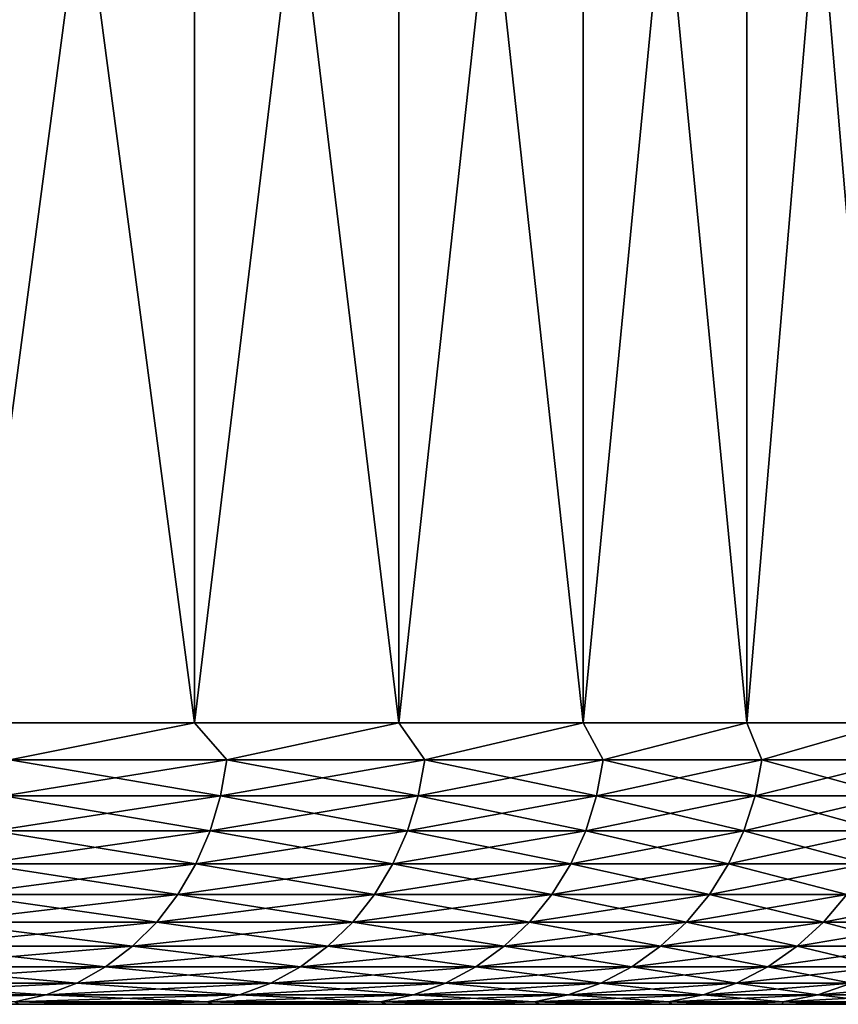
# Model space of a CAD drawing. Header units: metres. Extents: x -30 to 30, y -76 to 64.
# Tile 539 of 541: x 25.49 to 28.4, y 57.5 to 61. Entities that reach past the tile are written whole.
import ezdxf

# ---------------------------------------------------------------- set-up
doc = ezdxf.new("R2010")
doc.units = ezdxf.units.M
doc.layers.add('solid_508511', color=7, linetype='CONTINUOUS')

msp = doc.modelspace()

# ---------------------------------------------------------------- linework, layer by layer
at = {"layer": 'solid_508511'}
for points in [[(25.313259, 58.5, -16.100899), (25.313326, 64.5, -16.10079), (26.108509, 64.5, -14.776525)], [(26.108551, 58.5, -14.776453), (25.313259, 58.5, -16.100899), (26.108509, 64.5, -14.776525)], [(25.313259, 58.5, 16.100899), (26.108551, 58.5, 14.776453), (25.313326, 64.5, 16.10079)], [(26.108551, 58.5, 14.776453), (26.108509, 64.5, 14.776525), (25.313326, 64.5, 16.10079)], [(26.108551, 58.5, -14.776453), (26.108509, 64.5, -14.776525), (26.834621, 64.5, -13.412795)], [(26.834608, 58.5, 13.412824), (26.834621, 64.5, 13.412795), (26.108509, 64.5, 14.776525)], [(26.108551, 58.5, 14.776453), (26.834608, 58.5, 13.412824), (26.108509, 64.5, 14.776525)], [(26.834608, 58.5, -13.412824), (26.108551, 58.5, -14.776453), (26.834621, 64.5, -13.412795)], [(26.834608, 58.5, -13.412824), (26.834621, 64.5, -13.412795), (27.489487, 64.5, -12.013652)], [(27.489504, 58.5, -12.013625), (26.834608, 58.5, -13.412824), (27.489487, 64.5, -12.013652)], [(26.834608, 58.5, 13.412824), (27.489504, 58.5, 12.013625), (26.834621, 64.5, 13.412795)], [(27.489504, 58.5, 12.013625), (27.489487, 64.5, 12.013652), (26.834621, 64.5, 13.412795)], [(27.489504, 58.5, -12.013625), (27.489487, 64.5, -12.013652), (28.071501, 64.5, -10.582572)], [(28.071503, 58.5, 10.582569), (28.071501, 64.5, 10.582572), (27.489487, 64.5, 12.013652)], [(27.489504, 58.5, 12.013625), (28.071503, 58.5, 10.582569), (27.489487, 64.5, 12.013652)], [(28.071503, 58.5, -10.582569), (27.489504, 58.5, -12.013625), (28.071501, 64.5, -10.582572)], [(28.071503, 58.5, -10.582569), (28.071501, 64.5, -10.582572), (28.579084, 64.5, -9.123364)], [(28.57906, 58.5, 9.12345), (28.579084, 64.5, 9.123364), (28.071501, 64.5, 10.582572)], [(28.071503, 58.5, 10.582569), (28.57906, 58.5, 9.12345), (28.071501, 64.5, 10.582572)], [(28.57906, 58.5, -9.12345), (28.071503, 58.5, -10.582569), (28.579084, 64.5, -9.123364)], [(25.452068, 58.369473, -15.864395), (25.313259, 58.5, -16.100899), (26.108551, 58.5, -14.776453)], [(25.452068, 58.369473, 15.864395), (26.108551, 58.5, 14.776453), (25.313259, 58.5, 16.100899)], [(26.222918, 58.369473, -14.554907), (25.452068, 58.369473, -15.864395), (26.108551, 58.5, -14.776453)], [(25.452068, 58.369473, 15.864395), (26.222918, 58.369473, 14.554907), (26.108551, 58.5, 14.776453)], [(26.222918, 58.369473, -14.554907), (26.108551, 58.5, -14.776453), (26.834608, 58.5, -13.412824)], [(26.222918, 58.369473, 14.554907), (26.834608, 58.5, 13.412824), (26.108551, 58.5, 14.776453)], [(26.926455, 58.369473, -13.208056), (26.222918, 58.369473, -14.554907), (26.834608, 58.5, -13.412824)], [(26.222918, 58.369473, 14.554907), (26.926455, 58.369473, 13.208056), (26.834608, 58.5, 13.412824)], [(26.926455, 58.369473, -13.208056), (26.834608, 58.5, -13.412824), (27.489504, 58.5, -12.013625)], [(26.926455, 58.369473, 13.208056), (27.489504, 58.5, 12.013625), (26.834608, 58.5, 13.412824)], [(27.560873, 58.369473, -11.827302), (26.926455, 58.369473, -13.208056), (27.489504, 58.5, -12.013625)], [(26.926455, 58.369473, 13.208056), (27.560873, 58.369473, 11.827302), (27.489504, 58.5, 12.013625)], [(27.560873, 58.369473, -11.827302), (27.489504, 58.5, -12.013625), (28.071503, 58.5, -10.582569)], [(27.560873, 58.369473, 11.827302), (28.071503, 58.5, 10.582569), (27.489504, 58.5, 12.013625)], [(28.124542, 58.369473, -10.416186), (27.560873, 58.369473, -11.827302), (28.071503, 58.5, -10.582569)], [(27.560873, 58.369473, 11.827302), (28.124542, 58.369473, 10.416186), (28.071503, 58.5, 10.582569)], [(28.124542, 58.369473, -10.416186), (28.071503, 58.5, -10.582569), (28.57906, 58.5, -9.12345)], [(28.124542, 58.369473, 10.416186), (28.57906, 58.5, 9.12345), (28.071503, 58.5, 10.582569)], [(28.616014, 58.369473, -8.978333), (28.124542, 58.369473, -10.416186), (28.57906, 58.5, -9.12345)], [(28.124542, 58.369473, 10.416186), (28.616014, 58.369473, 8.978333), (28.57906, 58.5, 9.12345)], [(25.430382, 58.241055, -15.850879), (25.452068, 58.369473, -15.864395), (26.222918, 58.369473, -14.554907)], [(26.200577, 58.241055, -14.542506), (25.430382, 58.241055, -15.850879), (26.222918, 58.369473, -14.554907)], [(25.430382, 58.241055, 15.850879), (26.200577, 58.241055, 14.542506), (25.452068, 58.369473, 15.864395)], [(26.200577, 58.241055, 14.542506), (26.222918, 58.369473, 14.554907), (25.452068, 58.369473, 15.864395)], [(26.200577, 58.241055, -14.542506), (26.222918, 58.369473, -14.554907), (26.926455, 58.369473, -13.208056)], [(26.903513, 58.241055, -13.196803), (26.200577, 58.241055, -14.542506), (26.926455, 58.369473, -13.208056)], [(26.200577, 58.241055, 14.542506), (26.903513, 58.241055, 13.196803), (26.222918, 58.369473, 14.554907)], [(26.903513, 58.241055, 13.196803), (26.926455, 58.369473, 13.208056), (26.222918, 58.369473, 14.554907)], [(26.903513, 58.241055, -13.196803), (26.926455, 58.369473, -13.208056), (27.560873, 58.369473, -11.827302)], [(27.53739, 58.241055, -11.817225), (26.903513, 58.241055, -13.196803), (27.560873, 58.369473, -11.827302)], [(26.903513, 58.241055, 13.196803), (27.53739, 58.241055, 11.817225), (26.926455, 58.369473, 13.208056)], [(27.53739, 58.241055, 11.817225), (27.560873, 58.369473, 11.827302), (26.926455, 58.369473, 13.208056)], [(27.53739, 58.241055, -11.817225), (27.560873, 58.369473, -11.827302), (28.124542, 58.369473, -10.416186)], [(28.100578, 58.241055, -10.407311), (27.53739, 58.241055, -11.817225), (28.124542, 58.369473, -10.416186)], [(27.53739, 58.241055, 11.817225), (28.100578, 58.241055, 10.407311), (27.560873, 58.369473, 11.827302)], [(28.100578, 58.241055, 10.407311), (28.124542, 58.369473, 10.416186), (27.560873, 58.369473, 11.827302)], [(28.100578, 58.241055, -10.407311), (28.124542, 58.369473, -10.416186), (28.616014, 58.369473, -8.978333)], [(28.591635, 58.241055, -8.970683), (28.100578, 58.241055, -10.407311), (28.616014, 58.369473, -8.978333)], [(28.100578, 58.241055, 10.407311), (28.591635, 58.241055, 8.970683), (28.124542, 58.369473, 10.416186)], [(28.591635, 58.241055, 8.970683), (28.616014, 58.369473, 8.978333), (28.124542, 58.369473, 10.416186)], [(25.394644, 58.117073, -15.828602), (25.430382, 58.241055, -15.850879), (26.200577, 58.241055, -14.542506)], [(26.163755, 58.117073, -14.522069), (25.394644, 58.117073, -15.828602), (26.200577, 58.241055, -14.542506)], [(25.394644, 58.117073, 15.828602), (26.163755, 58.117073, 14.522069), (25.430382, 58.241055, 15.850879)], [(26.163755, 58.117073, 14.522069), (26.200577, 58.241055, 14.542506), (25.430382, 58.241055, 15.850879)], [(26.163755, 58.117073, -14.522069), (26.200577, 58.241055, -14.542506), (26.903513, 58.241055, -13.196803)], [(26.865705, 58.117073, -13.178257), (26.163755, 58.117073, -14.522069), (26.903513, 58.241055, -13.196803)], [(26.163755, 58.117073, 14.522069), (26.865705, 58.117073, 13.178257), (26.200577, 58.241055, 14.542506)], [(26.865705, 58.117073, 13.178257), (26.903513, 58.241055, 13.196803), (26.200577, 58.241055, 14.542506)], [(26.865705, 58.117073, -13.178257), (26.903513, 58.241055, -13.196803), (27.53739, 58.241055, -11.817225)], [(27.498692, 58.117073, -11.800617), (26.865705, 58.117073, -13.178257), (27.53739, 58.241055, -11.817225)], [(26.865705, 58.117073, 13.178257), (27.498692, 58.117073, 11.800617), (26.903513, 58.241055, 13.196803)], [(27.498692, 58.117073, 11.800617), (27.53739, 58.241055, 11.817225), (26.903513, 58.241055, 13.196803)], [(27.498692, 58.117073, -11.800617), (27.53739, 58.241055, -11.817225), (28.100578, 58.241055, -10.407311)], [(28.061089, 58.117073, -10.392686), (27.498692, 58.117073, -11.800617), (28.100578, 58.241055, -10.407311)], [(27.498692, 58.117073, 11.800617), (28.061089, 58.117073, 10.392686), (27.53739, 58.241055, 11.817225)], [(28.061089, 58.117073, 10.392686), (28.100578, 58.241055, 10.407311), (27.53739, 58.241055, 11.817225)], [(28.061089, 58.117073, -10.392686), (28.100578, 58.241055, -10.407311), (28.591635, 58.241055, -8.970683)], [(28.551453, 58.117073, -8.958076), (28.061089, 58.117073, -10.392686), (28.591635, 58.241055, -8.970683)], [(28.061089, 58.117073, 10.392686), (28.551453, 58.117073, 8.958076), (28.100578, 58.241055, 10.407311)], [(28.551453, 58.117073, 8.958076), (28.591635, 58.241055, 8.970683), (28.100578, 58.241055, 10.407311)], [(25.345465, 57.99966, -15.797949), (25.394644, 58.117073, -15.828602), (26.163755, 58.117073, -14.522069)], [(26.113087, 57.99966, -14.493945), (25.345465, 57.99966, -15.797949), (26.163755, 58.117073, -14.522069)], [(25.345465, 57.99966, 15.797949), (26.113087, 57.99966, 14.493945), (25.394644, 58.117073, 15.828602)], [(26.113087, 57.99966, 14.493945), (26.163755, 58.117073, 14.522069), (25.394644, 58.117073, 15.828602)], [(26.113087, 57.99966, -14.493945), (26.163755, 58.117073, -14.522069), (26.865705, 58.117073, -13.178257)], [(26.813677, 57.99966, -13.152737), (26.113087, 57.99966, -14.493945), (26.865705, 58.117073, -13.178257)], [(26.113087, 57.99966, 14.493945), (26.813677, 57.99966, 13.152737), (26.163755, 58.117073, 14.522069)], [(26.813677, 57.99966, 13.152737), (26.865705, 58.117073, 13.178257), (26.163755, 58.117073, 14.522069)], [(26.813677, 57.99966, -13.152737), (26.865705, 58.117073, -13.178257), (27.498692, 58.117073, -11.800617)], [(27.445436, 57.99966, -11.777764), (26.813677, 57.99966, -13.152737), (27.498692, 58.117073, -11.800617)], [(26.813677, 57.99966, 13.152737), (27.445436, 57.99966, 11.777764), (26.865705, 58.117073, 13.178257)], [(27.445436, 57.99966, 11.777764), (27.498692, 58.117073, 11.800617), (26.865705, 58.117073, 13.178257)], [(27.445436, 57.99966, -11.777764), (27.498692, 58.117073, -11.800617), (28.061089, 58.117073, -10.392686)], [(28.006744, 57.99966, -10.37256), (27.445436, 57.99966, -11.777764), (28.061089, 58.117073, -10.392686)], [(27.445436, 57.99966, 11.777764), (28.006744, 57.99966, 10.37256), (27.498692, 58.117073, 11.800617)], [(28.006744, 57.99966, 10.37256), (28.061089, 58.117073, 10.392686), (27.498692, 58.117073, 11.800617)], [(28.006744, 57.99966, -10.37256), (28.061089, 58.117073, -10.392686), (28.551453, 58.117073, -8.958076)], [(28.496161, 57.99966, -8.940728), (28.006744, 57.99966, -10.37256), (28.551453, 58.117073, -8.958076)], [(28.006744, 57.99966, 10.37256), (28.496161, 57.99966, 8.940728), (28.061089, 58.117073, 10.392686)], [(28.496161, 57.99966, 8.940728), (28.551453, 58.117073, 8.958076), (28.061089, 58.117073, 10.392686)], [(25.283688, 57.890823, -15.759443), (25.345465, 57.99966, -15.797949), (26.113087, 57.99966, -14.493945)], [(26.049438, 57.890823, -14.458618), (25.283688, 57.890823, -15.759443), (26.113087, 57.99966, -14.493945)], [(25.283688, 57.890823, 15.759443), (26.049438, 57.890823, 14.458618), (25.345465, 57.99966, 15.797949)], [(26.049438, 57.890823, 14.458618), (26.113087, 57.99966, 14.493945), (25.345465, 57.99966, 15.797949)], [(26.049438, 57.890823, -14.458618), (26.113087, 57.99966, -14.493945), (26.813677, 57.99966, -13.152737)], [(26.748322, 57.890823, -13.120678), (26.049438, 57.890823, -14.458618), (26.813677, 57.99966, -13.152737)], [(26.049438, 57.890823, 14.458618), (26.748322, 57.890823, 13.120678), (26.113087, 57.99966, 14.493945)], [(26.748322, 57.890823, 13.120678), (26.813677, 57.99966, 13.152737), (26.113087, 57.99966, 14.493945)], [(26.748322, 57.890823, -13.120678), (26.813677, 57.99966, -13.152737), (27.445436, 57.99966, -11.777764)], [(27.378542, 57.890823, -11.749058), (26.748322, 57.890823, -13.120678), (27.445436, 57.99966, -11.777764)], [(26.748322, 57.890823, 13.120678), (27.378542, 57.890823, 11.749058), (26.813677, 57.99966, 13.152737)], [(27.378542, 57.890823, 11.749058), (27.445436, 57.99966, 11.777764), (26.813677, 57.99966, 13.152737)], [(27.378542, 57.890823, -11.749058), (27.445436, 57.99966, -11.777764), (28.006744, 57.99966, -10.37256)], [(27.938482, 57.890823, -10.347278), (27.378542, 57.890823, -11.749058), (28.006744, 57.99966, -10.37256)], [(27.378542, 57.890823, 11.749058), (27.938482, 57.890823, 10.347278), (27.445436, 57.99966, 11.777764)], [(27.938482, 57.890823, 10.347278), (28.006744, 57.99966, 10.37256), (27.445436, 57.99966, 11.777764)], [(27.938482, 57.890823, -10.347278), (28.006744, 57.99966, -10.37256), (28.496161, 57.99966, -8.940728)], [(28.426704, 57.890823, -8.918936), (27.938482, 57.890823, -10.347278), (28.496161, 57.99966, -8.940728)], [(27.938482, 57.890823, 10.347278), (28.426704, 57.890823, 8.918936), (28.006744, 57.99966, 10.37256)], [(28.426704, 57.890823, 8.918936), (28.496161, 57.99966, 8.940728), (28.006744, 57.99966, 10.37256)], [(25.210373, 57.792431, -15.713745), (25.283688, 57.890823, -15.759443), (26.049438, 57.890823, -14.458618)], [(25.973904, 57.792431, -14.416693), (25.210373, 57.792431, -15.713745), (26.049438, 57.890823, -14.458618)], [(25.210373, 57.792431, 15.713745), (25.973904, 57.792431, 14.416693), (25.283688, 57.890823, 15.759443)], [(25.973904, 57.792431, 14.416693), (26.049438, 57.890823, 14.458618), (25.283688, 57.890823, 15.759443)], [(25.973904, 57.792431, -14.416693), (26.049438, 57.890823, -14.458618), (26.748322, 57.890823, -13.120678)], [(26.670759, 57.792431, -13.082632), (25.973904, 57.792431, -14.416693), (26.748322, 57.890823, -13.120678)], [(25.973904, 57.792431, 14.416693), (26.670759, 57.792431, 13.082632), (26.049438, 57.890823, 14.458618)], [(26.670759, 57.792431, 13.082632), (26.748322, 57.890823, 13.120678), (26.049438, 57.890823, 14.458618)], [(26.670759, 57.792431, -13.082632), (26.748322, 57.890823, -13.120678), (27.378542, 57.890823, -11.749058)], [(27.299152, 57.792431, -11.714989), (26.670759, 57.792431, -13.082632), (27.378542, 57.890823, -11.749058)], [(26.670759, 57.792431, 13.082632), (27.299152, 57.792431, 11.714989), (26.748322, 57.890823, 13.120678)], [(27.299152, 57.792431, 11.714989), (27.378542, 57.890823, 11.749058), (26.748322, 57.890823, 13.120678)], [(27.299152, 57.792431, -11.714989), (27.378542, 57.890823, -11.749058), (27.938482, 57.890823, -10.347278)], [(27.857468, 57.792431, -10.317273), (27.299152, 57.792431, -11.714989), (27.938482, 57.890823, -10.347278)], [(27.299152, 57.792431, 11.714989), (27.857468, 57.792431, 10.317273), (27.378542, 57.890823, 11.749058)], [(27.857468, 57.792431, 10.317273), (27.938482, 57.890823, 10.347278), (27.378542, 57.890823, 11.749058)], [(27.857468, 57.792431, -10.317273), (27.938482, 57.890823, -10.347278), (28.426704, 57.890823, -8.918936)], [(28.344275, 57.792431, -8.893074), (27.857468, 57.792431, -10.317273), (28.426704, 57.890823, -8.918936)], [(27.857468, 57.792431, 10.317273), (28.344275, 57.792431, 8.893074), (27.938482, 57.890823, 10.347278)], [(28.344275, 57.792431, 8.893074), (28.426704, 57.890823, 8.918936), (27.938482, 57.890823, 10.347278)], [(28.344275, 57.792431, -8.893074), (28.426704, 57.890823, -8.918936), (28.841955, 57.890823, -7.4677)], [(28.758322, 57.792431, -7.446045), (28.344275, 57.792431, -8.893074), (28.841955, 57.890823, -7.4677)], [(28.344275, 57.792431, 8.893074), (28.758322, 57.792431, 7.446045), (28.426704, 57.890823, 8.918936)], [(25.126776, 57.706169, -15.661639), (25.210373, 57.792431, -15.713745), (25.973904, 57.792431, -14.416693)], [(25.887775, 57.706169, -14.368888), (25.126776, 57.706169, -15.661639), (25.973904, 57.792431, -14.416693)], [(25.126776, 57.706169, 15.661639), (25.887775, 57.706169, 14.368888), (25.210373, 57.792431, 15.713745)], [(25.887775, 57.706169, 14.368888), (25.973904, 57.792431, 14.416693), (25.210373, 57.792431, 15.713745)], [(25.887775, 57.706169, -14.368888), (25.973904, 57.792431, -14.416693), (26.670759, 57.792431, -13.082632)], [(26.582321, 57.706169, -13.039251), (25.887775, 57.706169, -14.368888), (26.670759, 57.792431, -13.082632)], [(25.887775, 57.706169, 14.368888), (26.582321, 57.706169, 13.039251), (25.973904, 57.792431, 14.416693)], [(26.582321, 57.706169, 13.039251), (26.670759, 57.792431, 13.082632), (25.973904, 57.792431, 14.416693)], [(26.582321, 57.706169, -13.039251), (26.670759, 57.792431, -13.082632), (27.299152, 57.792431, -11.714989)], [(27.20863, 57.706169, -11.676143), (26.582321, 57.706169, -13.039251), (27.299152, 57.792431, -11.714989)], [(26.582321, 57.706169, 13.039251), (27.20863, 57.706169, 11.676143), (26.670759, 57.792431, 13.082632)], [(27.20863, 57.706169, 11.676143), (27.299152, 57.792431, 11.714989), (26.670759, 57.792431, 13.082632)], [(27.20863, 57.706169, -11.676143), (27.299152, 57.792431, -11.714989), (27.857468, 57.792431, -10.317273)], [(27.765095, 57.706169, -10.283062), (27.20863, 57.706169, -11.676143), (27.857468, 57.792431, -10.317273)], [(27.20863, 57.706169, 11.676143), (27.765095, 57.706169, 10.283062), (27.299152, 57.792431, 11.714989)], [(27.765095, 57.706169, 10.283062), (27.857468, 57.792431, 10.317273), (27.299152, 57.792431, 11.714989)], [(27.765095, 57.706169, -10.283062), (27.857468, 57.792431, -10.317273), (28.344275, 57.792431, -8.893074)], [(28.250286, 57.706169, -8.863585), (27.765095, 57.706169, -10.283062), (28.344275, 57.792431, -8.893074)], [(27.765095, 57.706169, 10.283062), (28.250286, 57.706169, 8.863585), (27.857468, 57.792431, 10.317273)], [(28.250286, 57.706169, 8.863585), (28.344275, 57.792431, 8.893074), (27.857468, 57.792431, 10.317273)], [(28.250286, 57.706169, -8.863585), (28.344275, 57.792431, -8.893074), (28.758322, 57.792431, -7.446045)], [(28.662962, 57.706169, -7.421355), (28.250286, 57.706169, -8.863585), (28.758322, 57.792431, -7.446045)], [(28.250286, 57.706169, 8.863585), (28.662962, 57.706169, 7.421355), (28.344275, 57.792431, 8.893074)], [(28.662962, 57.706169, 7.421355), (28.758322, 57.792431, 7.446045), (28.344275, 57.792431, 8.893074)], [(25.034332, 57.633518, -15.604018), (25.126776, 57.706169, -15.661639), (25.887775, 57.706169, -14.368888)], [(25.792532, 57.633518, -14.316023), (25.034332, 57.633518, -15.604018), (25.887775, 57.706169, -14.368888)], [(25.034332, 57.633518, 15.604018), (25.792532, 57.633518, 14.316023), (25.126776, 57.706169, 15.661639)], [(25.792532, 57.633518, 14.316023), (25.887775, 57.706169, 14.368888), (25.126776, 57.706169, 15.661639)], [(25.792532, 57.633518, -14.316023), (25.887775, 57.706169, -14.368888), (26.582321, 57.706169, -13.039251)], [(26.484522, 57.633518, -12.991278), (25.792532, 57.633518, -14.316023), (26.582321, 57.706169, -13.039251)], [(25.792532, 57.633518, 14.316023), (26.484522, 57.633518, 12.991278), (25.887775, 57.706169, 14.368888)], [(26.484522, 57.633518, 12.991278), (26.582321, 57.706169, 13.039251), (25.887775, 57.706169, 14.368888)], [(26.484522, 57.633518, -12.991278), (26.582321, 57.706169, -13.039251), (27.20863, 57.706169, -11.676143)], [(27.108526, 57.633518, -11.633184), (26.484522, 57.633518, -12.991278), (27.20863, 57.706169, -11.676143)], [(26.484522, 57.633518, 12.991278), (27.108526, 57.633518, 11.633184), (26.582321, 57.706169, 13.039251)], [(27.108526, 57.633518, 11.633184), (27.20863, 57.706169, 11.676143), (26.582321, 57.706169, 13.039251)], [(27.108526, 57.633518, -11.633184), (27.20863, 57.706169, -11.676143), (27.765095, 57.706169, -10.283062)], [(27.662943, 57.633518, -10.24523), (27.108526, 57.633518, -11.633184), (27.765095, 57.706169, -10.283062)], [(27.108526, 57.633518, 11.633184), (27.662943, 57.633518, 10.24523), (27.20863, 57.706169, 11.676143)], [(27.662943, 57.633518, 10.24523), (27.765095, 57.706169, 10.283062), (27.20863, 57.706169, 11.676143)], [(27.662943, 57.633518, -10.24523), (27.765095, 57.706169, -10.283062), (28.250286, 57.706169, -8.863585)], [(28.146351, 57.633518, -8.830975), (27.662943, 57.633518, -10.24523), (28.250286, 57.706169, -8.863585)], [(27.662943, 57.633518, 10.24523), (28.146351, 57.633518, 8.830975), (27.765095, 57.706169, 10.283062)], [(28.146351, 57.633518, 8.830975), (28.250286, 57.706169, 8.863585), (27.765095, 57.706169, 10.283062)], [(28.146351, 57.633518, -8.830975), (28.250286, 57.706169, -8.863585), (28.662962, 57.706169, -7.421355)], [(28.557507, 57.633518, -7.394051), (28.146351, 57.633518, -8.830975), (28.662962, 57.706169, -7.421355)], [(28.146351, 57.633518, 8.830975), (28.557507, 57.633518, 7.394051), (28.250286, 57.706169, 8.863585)], [(28.557507, 57.633518, 7.394051), (28.662962, 57.706169, 7.421355), (28.250286, 57.706169, 8.863585)], [(24.934624, 57.575722, -15.54187), (25.034332, 57.633518, -15.604018), (25.792532, 57.633518, -14.316023)], [(25.689804, 57.575722, -14.259005), (24.934624, 57.575722, -15.54187), (25.792532, 57.633518, -14.316023)], [(24.934624, 57.575722, 15.54187), (25.689804, 57.575722, 14.259005), (25.034332, 57.633518, 15.604018)], [(25.689804, 57.575722, 14.259005), (25.792532, 57.633518, 14.316023), (25.034332, 57.633518, 15.604018)], [(25.689804, 57.575722, -14.259005), (25.792532, 57.633518, -14.316023), (26.484522, 57.633518, -12.991278)], [(26.379038, 57.575722, -12.939536), (25.689804, 57.575722, -14.259005), (26.484522, 57.633518, -12.991278)], [(25.689804, 57.575722, 14.259005), (26.379038, 57.575722, 12.939536), (25.792532, 57.633518, 14.316023)], [(26.379038, 57.575722, 12.939536), (26.484522, 57.633518, 12.991278), (25.792532, 57.633518, 14.316023)], [(26.379038, 57.575722, -12.939536), (26.484522, 57.633518, -12.991278), (27.108526, 57.633518, -11.633184)], [(27.000557, 57.575722, -11.586852), (26.379038, 57.575722, -12.939536), (27.108526, 57.633518, -11.633184)], [(26.379038, 57.575722, 12.939536), (27.000557, 57.575722, 11.586852), (26.484522, 57.633518, 12.991278)], [(27.000557, 57.575722, 11.586852), (27.108526, 57.633518, 11.633184), (26.484522, 57.633518, 12.991278)], [(27.000557, 57.575722, -11.586852), (27.108526, 57.633518, -11.633184), (27.662943, 57.633518, -10.24523)], [(27.552767, 57.575722, -10.204424), (27.000557, 57.575722, -11.586852), (27.662943, 57.633518, -10.24523)], [(27.000557, 57.575722, 11.586852), (27.552767, 57.575722, 10.204424), (27.108526, 57.633518, 11.633184)], [(27.552767, 57.575722, 10.204424), (27.662943, 57.633518, 10.24523), (27.108526, 57.633518, 11.633184)], [(27.552767, 57.575722, -10.204424), (27.662943, 57.633518, -10.24523), (28.146351, 57.633518, -8.830975)], [(28.034248, 57.575722, -8.795802), (27.552767, 57.575722, -10.204424), (28.146351, 57.633518, -8.830975)], [(27.552767, 57.575722, 10.204424), (28.034248, 57.575722, 8.795802), (27.662943, 57.633518, 10.24523)], [(28.034248, 57.575722, 8.795802), (28.146351, 57.633518, 8.830975), (27.662943, 57.633518, 10.24523)], [(28.034248, 57.575722, -8.795802), (28.146351, 57.633518, -8.830975), (28.557507, 57.633518, -7.394051)], [(28.443768, 57.575722, -7.364602), (28.034248, 57.575722, -8.795802), (28.557507, 57.633518, -7.394051)], [(28.034248, 57.575722, 8.795802), (28.443768, 57.575722, 7.364602), (28.146351, 57.633518, 8.830975)], [(28.443768, 57.575722, 7.364602), (28.557507, 57.633518, 7.394051), (28.146351, 57.633518, 8.830975)], [(24.829363, 57.533772, -15.47626), (24.934624, 57.575722, -15.54187), (25.689804, 57.575722, -14.259005)], [(25.581354, 57.533772, -14.19881), (24.829363, 57.533772, -15.47626), (25.689804, 57.575722, -14.259005)], [(24.829363, 57.533772, 15.47626), (25.581354, 57.533772, 14.19881), (24.934624, 57.575722, 15.54187)], [(25.581354, 57.533772, 14.19881), (25.689804, 57.575722, 14.259005), (24.934624, 57.575722, 15.54187)], [(25.581354, 57.533772, -14.19881), (25.689804, 57.575722, -14.259005), (26.379038, 57.575722, -12.939536)], [(26.267679, 57.533772, -12.884912), (25.581354, 57.533772, -14.19881), (26.379038, 57.575722, -12.939536)], [(25.581354, 57.533772, 14.19881), (26.267679, 57.533772, 12.884912), (25.689804, 57.575722, 14.259005)], [(26.267679, 57.533772, 12.884912), (26.379038, 57.575722, 12.939536), (25.689804, 57.575722, 14.259005)], [(26.267679, 57.533772, -12.884912), (26.379038, 57.575722, -12.939536), (27.000557, 57.575722, -11.586852)], [(26.886574, 57.533772, -11.537938), (26.267679, 57.533772, -12.884912), (27.000557, 57.575722, -11.586852)], [(26.267679, 57.533772, 12.884912), (26.886574, 57.533772, 11.537938), (26.379038, 57.575722, 12.939536)], [(26.886574, 57.533772, 11.537938), (27.000557, 57.575722, 11.586852), (26.379038, 57.575722, 12.939536)], [(26.886574, 57.533772, -11.537938), (27.000557, 57.575722, -11.586852), (27.552767, 57.575722, -10.204424)], [(27.436453, 57.533772, -10.161346), (26.886574, 57.533772, -11.537938), (27.552767, 57.575722, -10.204424)], [(26.886574, 57.533772, 11.537938), (27.436453, 57.533772, 10.161346), (27.000557, 57.575722, 11.586852)], [(27.436453, 57.533772, 10.161346), (27.552767, 57.575722, 10.204424), (27.000557, 57.575722, 11.586852)], [(27.436453, 57.533772, -10.161346), (27.552767, 57.575722, -10.204424), (28.034248, 57.575722, -8.795802)], [(27.915901, 57.533772, -8.758671), (27.436453, 57.533772, -10.161346), (28.034248, 57.575722, -8.795802)], [(27.436453, 57.533772, 10.161346), (27.915901, 57.533772, 8.758671), (27.552767, 57.575722, 10.204424)], [(27.915901, 57.533772, 8.758671), (28.034248, 57.575722, 8.795802), (27.552767, 57.575722, 10.204424)], [(27.915901, 57.533772, -8.758671), (28.034248, 57.575722, -8.795802), (28.443768, 57.575722, -7.364602)], [(28.323692, 57.533772, -7.333512), (27.915901, 57.533772, -8.758671), (28.443768, 57.575722, -7.364602)], [(27.915901, 57.533772, 8.758671), (28.323692, 57.533772, 7.333512), (28.034248, 57.575722, 8.795802)], [(28.323692, 57.533772, 7.333512), (28.443768, 57.575722, 7.364602), (28.034248, 57.575722, 8.795802)], [(28.323692, 57.533772, -7.333512), (28.443768, 57.575722, -7.364602), (28.78027, 57.575722, -5.914496)], [(28.658775, 57.533772, -5.889528), (28.323692, 57.533772, -7.333512), (28.78027, 57.575722, -5.914496)], [(28.323692, 57.533772, 7.333512), (28.658775, 57.533772, 5.889528), (28.443768, 57.575722, 7.364602)], [(24.720352, 57.508385, -15.408314), (24.829363, 57.533772, -15.47626), (25.581354, 57.533772, -14.19881)], [(25.469042, 57.508385, -14.136472), (24.720352, 57.508385, -15.408314), (25.581354, 57.533772, -14.19881)], [(25.469042, 57.508385, 14.136472), (25.581354, 57.533772, 14.19881), (24.829363, 57.533772, 15.47626)], [(25.469042, 57.508385, -14.136472), (25.581354, 57.533772, -14.19881), (26.267679, 57.533772, -12.884912)], [(26.152353, 57.508385, -12.828341), (25.469042, 57.508385, -14.136472), (26.267679, 57.533772, -12.884912)], [(25.469042, 57.508385, 14.136472), (26.152353, 57.508385, 12.828341), (25.581354, 57.533772, 14.19881)], [(25.469042, 57.508385, 14.136472), (25.485081, 57.5, 13.838734), (25.838619, 57.5, 13.166843)], [(25.469042, 57.508385, 14.136472), (25.838619, 57.5, 13.166843), (26.152353, 57.508385, 12.828341)], [(26.152353, 57.508385, -12.828341), (25.485071, 57.5, -13.838749), (25.469042, 57.508385, -14.136472)], [(26.152353, 57.508385, -12.828341), (25.838612, 57.5, -13.166859), (25.485071, 57.5, -13.838749)], [(26.152353, 57.508385, 12.828341), (26.267679, 57.533772, 12.884912), (25.581354, 57.533772, 14.19881)], [(26.152353, 57.508385, -12.828341), (26.174471, 57.5, -12.485872), (25.838612, 57.5, -13.166859)], [(26.152353, 57.508385, 12.828341), (25.838619, 57.5, 13.166843), (26.174479, 57.5, 12.485857)], [(26.152353, 57.508385, -12.828341), (26.267679, 57.533772, -12.884912), (26.886574, 57.533772, -11.537938)], [(26.768532, 57.508385, -11.487282), (26.152353, 57.508385, -12.828341), (26.886574, 57.533772, -11.537938)], [(26.152353, 57.508385, 12.828341), (26.768532, 57.508385, 11.487282), (26.267679, 57.533772, 12.884912)], [(26.152353, 57.508385, 12.828341), (26.174479, 57.5, 12.485857), (26.492367, 57.5, 11.796372)], [(26.152353, 57.508385, 12.828341), (26.492367, 57.5, 11.796372), (26.768532, 57.508385, 11.487282)], [(26.768532, 57.508385, -11.487282), (26.174471, 57.5, -12.485872), (26.152353, 57.508385, -12.828341)], [(26.768532, 57.508385, -11.487282), (26.492359, 57.5, -11.796388), (26.174471, 57.5, -12.485872)], [(26.768532, 57.508385, 11.487282), (26.886574, 57.533772, 11.537938), (26.267679, 57.533772, 12.884912)], [(26.768532, 57.508385, -11.487282), (26.792156, 57.5, -11.098662), (26.492359, 57.5, -11.796388)], [(26.768532, 57.508385, 11.487282), (26.492367, 57.5, 11.796372), (26.792164, 57.5, 11.098646)], [(26.768532, 57.508385, -11.487282), (26.886574, 57.533772, -11.537938), (27.436453, 57.533772, -10.161346)], [(27.315996, 57.508385, -10.116734), (26.768532, 57.508385, -11.487282), (27.436453, 57.533772, -10.161346)], [(26.768532, 57.508385, 11.487282), (27.315996, 57.508385, 10.116734), (26.886574, 57.533772, 11.537938)], [(26.768532, 57.508385, 11.487282), (26.792164, 57.5, 11.098646), (27.073559, 57.5, 10.393378)], [(26.768532, 57.508385, 11.487282), (27.073559, 57.5, 10.393378), (27.315996, 57.508385, 10.116734)], [(27.315996, 57.508385, -10.116734), (26.792156, 57.5, -11.098662), (26.768532, 57.508385, -11.487282)], [(27.315996, 57.508385, -10.116734), (27.073551, 57.5, -10.393394), (26.792156, 57.5, -11.098662)], [(27.315996, 57.508385, 10.116734), (27.436453, 57.533772, 10.161346), (26.886574, 57.533772, 11.537938)], [(27.315996, 57.508385, -10.116734), (27.336395, 57.5, -9.680984), (27.073551, 57.5, -10.393394)], [(27.315996, 57.508385, 10.116734), (27.073559, 57.5, 10.393378), (27.336401, 57.5, 9.680968)], [(27.315996, 57.508385, -10.116734), (27.436453, 57.533772, -10.161346), (27.915901, 57.533772, -8.758671)], [(27.793341, 57.508385, -8.720217), (27.315996, 57.508385, -10.116734), (27.915901, 57.533772, -8.758671)], [(27.315996, 57.508385, 10.116734), (27.793341, 57.508385, 8.720217), (27.436453, 57.533772, 10.161346)], [(27.315996, 57.508385, 10.116734), (27.336401, 57.5, 9.680968), (27.580519, 57.5, 8.961858)], [(27.315996, 57.508385, 10.116734), (27.580519, 57.5, 8.961858), (27.793341, 57.508385, 8.720217)], [(27.793341, 57.508385, -8.720217), (27.336395, 57.5, -9.680984), (27.315996, 57.508385, -10.116734)], [(27.793341, 57.508385, -8.720217), (27.580513, 57.5, -8.961872), (27.336395, 57.5, -9.680984)], [(27.793341, 57.508385, 8.720217), (27.915901, 57.533772, 8.758671), (27.436453, 57.533772, 10.161346)], [(27.793341, 57.508385, -8.720217), (27.805676, 57.5, -8.236771), (27.580513, 57.5, -8.961872)], [(27.793341, 57.508385, 8.720217), (27.580519, 57.5, 8.961858), (27.805679, 57.5, 8.236756)], [(27.793341, 57.508385, -8.720217), (27.915901, 57.533772, -8.758671), (28.323692, 57.533772, -7.333512)], [(28.199339, 57.508385, -7.301315), (27.793341, 57.508385, -8.720217), (28.323692, 57.533772, -7.333512)], [(27.793341, 57.508385, 8.720217), (28.199339, 57.508385, 7.301315), (27.915901, 57.533772, 8.758671)], [(27.793341, 57.508385, 8.720217), (27.805679, 57.5, 8.236756), (28.011803, 57.5, 7.505924)], [(27.793341, 57.508385, 8.720217), (28.011803, 57.5, 7.505924), (28.199339, 57.508385, 7.301315)], [(28.199339, 57.508385, -7.301315), (27.805676, 57.5, -8.236771), (27.793341, 57.508385, -8.720217)], [(28.199339, 57.508385, -7.301315), (28.011799, 57.5, -7.505938), (27.805676, 57.5, -8.236771)], [(28.199339, 57.508385, 7.301315), (28.323692, 57.533772, 7.333512), (27.915901, 57.533772, 8.758671)], [(28.199339, 57.508385, -7.301315), (28.198706, 57.5, -6.770003), (28.011799, 57.5, -7.505938)], [(28.199339, 57.508385, 7.301315), (28.011803, 57.5, 7.505924), (28.198709, 57.5, 6.76999)], [(28.532951, 57.508385, -5.86367), (28.366297, 57.5, -6.029355), (28.198706, 57.5, -6.770003)], [(28.532951, 57.508385, -5.86367), (28.198706, 57.5, -6.770003), (28.199339, 57.508385, -7.301315)], [(28.199339, 57.508385, 7.301315), (28.198709, 57.5, 6.76999), (28.366301, 57.5, 6.029342)], [(28.199339, 57.508385, -7.301315), (28.323692, 57.533772, -7.333512), (28.658775, 57.533772, -5.889528)], [(28.532951, 57.508385, -5.86367), (28.199339, 57.508385, -7.301315), (28.658775, 57.533772, -5.889528)], [(28.199339, 57.508385, 7.301315), (28.532951, 57.508385, 5.86367), (28.323692, 57.533772, 7.333512)], [(28.199339, 57.508385, 7.301315), (28.366301, 57.5, 6.029342), (28.532951, 57.508385, 5.86367)], [(28.532951, 57.508385, 5.86367), (28.658775, 57.533772, 5.889528), (28.323692, 57.533772, 7.333512)], [(28.532951, 57.508385, -5.86367), (28.514486, 57.5, -5.284315), (28.366297, 57.5, -6.029355)], [(28.532951, 57.508385, 5.86367), (28.366301, 57.5, 6.029342), (28.51449, 57.5, 5.284301)], [(25.838619, 57.5, 13.166843), (18.448826, 57.5, 13.734654), (19.216236, 57.5, 12.638679)], [(25.838619, 57.5, 13.166843), (25.485081, 57.5, 13.838734), (18.448826, 57.5, 13.734654)], [(25.838612, 57.5, -13.166859), (19.216236, 57.5, -12.638679), (18.448826, 57.5, -13.734654)], [(25.485071, 57.5, -13.838749), (25.838612, 57.5, -13.166859), (18.448826, 57.5, -13.734654)], [(26.174479, 57.5, 12.485857), (19.216236, 57.5, 12.638679), (19.918585, 57.5, 11.5)], [(26.174479, 57.5, 12.485857), (25.838619, 57.5, 13.166843), (19.216236, 57.5, 12.638679)], [(26.492359, 57.5, -11.796388), (19.918585, 57.5, -11.5), (19.216236, 57.5, -12.638679)], [(26.174471, 57.5, -12.485872), (26.492359, 57.5, -11.796388), (19.216236, 57.5, -12.638679)], [(25.838612, 57.5, -13.166859), (26.174471, 57.5, -12.485872), (19.216236, 57.5, -12.638679)], [(26.792164, 57.5, 11.098646), (19.918585, 57.5, 11.5), (20.553535, 57.5, 10.32241)], [(26.492367, 57.5, 11.796372), (26.174479, 57.5, 12.485857), (19.918585, 57.5, 11.5)], [(26.792164, 57.5, 11.098646), (26.492367, 57.5, 11.796372), (19.918585, 57.5, 11.5)], [(27.073551, 57.5, -10.393394), (20.553535, 57.5, -10.32241), (19.918585, 57.5, -11.5)], [(26.792156, 57.5, -11.098662), (27.073551, 57.5, -10.393394), (19.918585, 57.5, -11.5)], [(26.492359, 57.5, -11.796388), (26.792156, 57.5, -11.098662), (19.918585, 57.5, -11.5)], [(27.336401, 57.5, 9.680968), (20.553535, 57.5, 10.32241), (21.118973, 57.5, 9.109824)], [(27.073559, 57.5, 10.393378), (26.792164, 57.5, 11.098646), (20.553535, 57.5, 10.32241)], [(27.336401, 57.5, 9.680968), (27.073559, 57.5, 10.393378), (20.553535, 57.5, 10.32241)], [(27.336395, 57.5, -9.680984), (21.118973, 57.5, -9.109824), (20.553535, 57.5, -10.32241)], [(27.073551, 57.5, -10.393394), (27.336395, 57.5, -9.680984), (20.553535, 57.5, -10.32241)], [(27.580519, 57.5, 8.961858), (21.118973, 57.5, 9.109824), (21.612942, 57.5, 7.866432)], [(27.580519, 57.5, 8.961858), (27.336401, 57.5, 9.680968), (21.118973, 57.5, 9.109824)], [(27.805676, 57.5, -8.236771), (21.612942, 57.5, -7.866432), (21.118973, 57.5, -9.109824)], [(27.580513, 57.5, -8.961872), (27.805676, 57.5, -8.236771), (21.118973, 57.5, -9.109824)], [(27.336395, 57.5, -9.680984), (27.580513, 57.5, -8.961872), (21.118973, 57.5, -9.109824)], [(28.011803, 57.5, 7.505924), (21.612942, 57.5, 7.866432), (22.033751, 57.5, 6.596501)], [(27.805679, 57.5, 8.236756), (27.580519, 57.5, 8.961858), (21.612942, 57.5, 7.866432)], [(28.011803, 57.5, 7.505924), (27.805679, 57.5, 8.236756), (21.612942, 57.5, 7.866432)], [(28.198706, 57.5, -6.770003), (22.033751, 57.5, -6.596501), (21.612942, 57.5, -7.866432)], [(28.011799, 57.5, -7.505938), (28.198706, 57.5, -6.770003), (21.612942, 57.5, -7.866432)], [(27.805676, 57.5, -8.236771), (28.011799, 57.5, -7.505938), (21.612942, 57.5, -7.866432)], [(28.366301, 57.5, 6.029342), (22.033751, 57.5, 6.596501), (22.380026, 57.5, 5.304183)], [(28.198709, 57.5, 6.76999), (28.011803, 57.5, 7.505924), (22.033751, 57.5, 6.596501)], [(28.366301, 57.5, 6.029342), (28.198709, 57.5, 6.76999), (22.033751, 57.5, 6.596501)], [(28.366297, 57.5, -6.029355), (22.380026, 57.5, -5.304183), (22.033751, 57.5, -6.596501)], [(28.198706, 57.5, -6.770003), (28.366297, 57.5, -6.029355), (22.033751, 57.5, -6.596501)], [(28.51449, 57.5, 5.284301), (22.380026, 57.5, 5.304183), (22.650581, 57.5, 3.993881)], [(28.51449, 57.5, 5.284301), (28.366301, 57.5, 6.029342), (22.380026, 57.5, 5.304183)], [(28.643112, 57.5, -4.535625), (22.650581, 57.5, -3.993881), (22.380026, 57.5, -5.304183)], [(28.514486, 57.5, -5.284315), (28.643112, 57.5, -4.535625), (22.380026, 57.5, -5.304183)], [(28.366297, 57.5, -6.029355), (28.514486, 57.5, -5.284315), (22.380026, 57.5, -5.304183)], [(28.752117, 57.5, 3.783618), (22.650581, 57.5, 3.993881), (22.844484, 57.5, 2.67012)], [(28.643114, 57.5, 4.53561), (28.51449, 57.5, 5.284301), (22.650581, 57.5, 3.993881)], [(28.752117, 57.5, 3.783618), (28.643114, 57.5, 4.53561), (22.650581, 57.5, 3.993881)], [(28.841354, 57.5, -3.029187), (22.844484, 57.5, -2.67012), (22.650581, 57.5, -3.993881)], [(28.752115, 57.5, -3.783633), (28.841354, 57.5, -3.029187), (22.650581, 57.5, -3.993881)], [(28.643112, 57.5, -4.535625), (28.752115, 57.5, -3.783633), (22.650581, 57.5, -3.993881)], [(28.910788, 57.5, 2.27297), (22.844484, 57.5, 2.67012), (22.961084, 57.5, 1.337366)], [(28.841356, 57.5, 3.029174), (28.752117, 57.5, 3.783618), (22.844484, 57.5, 2.67012)], [(28.910788, 57.5, 2.27297), (28.841356, 57.5, 3.029174), (22.844484, 57.5, 2.67012)], [(28.960369, 57.5, -1.515476), (22.961084, 57.5, -1.337366), (22.844484, 57.5, -2.67012)], [(28.910788, 57.5, -2.272982), (28.960369, 57.5, -1.515476), (22.844484, 57.5, -2.67012)], [(28.841354, 57.5, -3.029187), (28.910788, 57.5, -2.272982), (22.844484, 57.5, -2.67012)], [(28.990107, 57.5, 0.757815), (22.961084, 57.5, 1.337366), (22.999998, 57.5)], [(28.960369, 57.5, 1.515467), (28.910788, 57.5, 2.27297), (22.961084, 57.5, 1.337366)], [(28.990107, 57.5, 0.757815), (28.960369, 57.5, 1.515467), (22.961084, 57.5, 1.337366)], [(29, 57.5), (22.999998, 57.5), (22.961084, 57.5, -1.337366)], [(28.990107, 57.5, -0.75782), (29, 57.5), (22.961084, 57.5, -1.337366)], [(28.960369, 57.5, -1.515476), (28.990107, 57.5, -0.75782), (22.961084, 57.5, -1.337366)], [(29, 57.5), (28.990107, 57.5, 0.757815), (22.999998, 57.5)]]:
    msp.add_3dface(points, dxfattribs=at)

doc.saveas('drawing.dxf')
